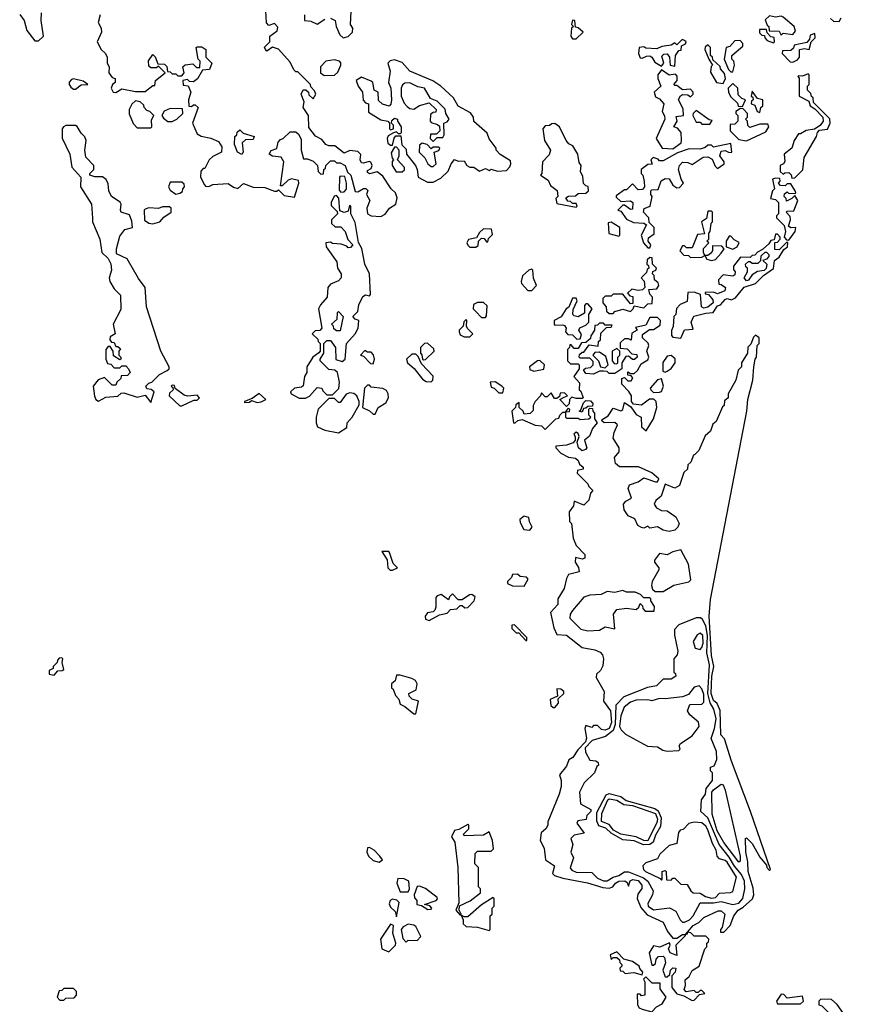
# Model space of a CAD drawing. Extents: x 2889633 to 3052318, y 540750 to 918690.
# Tile 389 of 656: x 2958207 to 2962590, y 786528 to 791620. Entities that reach past the tile are written whole.
import ezdxf

# ---------------------------------------------------------------- set-up
doc = ezdxf.new("R2010")
doc.units = 0

msp = doc.modelspace()

# ---------------------------------------------------------------- linework, layer by layer
at = {"layer": '0CON02XD'}
for points in [[(2958207, 791647), (2958230, 791615), (2958243.9, 791563.9), (2958285, 791510), (2958305, 791510), (2958330, 791535), (2958317.5, 791615), (2958320, 791655)], [(2958622.5, 791645), (2958612.5, 791605), (2958627.5, 791575), (2958630, 791555), (2958607.5, 791505), (2958627.5, 791465), (2958650, 791445), (2958660, 791425), (2958660, 791395), (2958670, 791375), (2958667.5, 791345), (2958685, 791320), (2958700, 791315), (2958700, 791295), (2958687.5, 791285), (2958680, 791265), (2958690, 791245), (2958705, 791242.5), (2958735, 791262.5), (2958805, 791247.5), (2958855, 791247.5), (2958895, 791280), (2958905, 791280), (2958910, 791305), (2958960, 791345), (2958925, 791380), (2958915, 791370), (2958885, 791370), (2958875, 791380), (2958873.6, 791406.4), (2958895, 791440), (2958907, 791427), (2958921.7, 791391.7), (2958955, 791390), (2958968.3, 791378.3), (2958971.7, 791351.7), (2958985, 791350), (2958995, 791340), (2959015, 791340), (2959025, 791330), (2959045, 791330), (2959057.5, 791345), (2959050, 791375), (2959063, 791387), (2959101.7, 791391.7), (2959121.7, 791371.7), (2959138.3, 791371.7), (2959140, 791405), (2959130, 791415), (2959120, 791475), (2959125, 791480), (2959149.3, 791479.3), (2959170, 791465), (2959170, 791425), (2959200, 791395), (2959188.3, 791361.7), (2959151.7, 791358.3), (2959126.4, 791313.6), (2959105, 791297.5), (2959085, 791300), (2959075, 791310), (2959050, 791305), (2959051.7, 791281.7), (2959078.3, 791278.3), (2959092.5, 791245), (2959080, 791205), (2959081.7, 791171.7), (2959095, 791170), (2959105, 791180), (2959115, 791180), (2959130, 791165), (2959100, 791085), (2959125, 791030), (2959145, 791017.5), (2959195, 791007.5), (2959235, 790990), (2959251.7, 790961.7), (2959250, 790935), (2959205, 790912.5), (2959187.5, 790895), (2959165, 790850), (2959155, 790850), (2959143, 790837), (2959142.5, 790805), (2959162.5, 790765)], [(2959162.5, 790765), (2959168.3, 790758.3), (2959185, 790757.5), (2959205, 790766.7), (2959285, 790772.5), (2959313.3, 790753.3), (2959335, 790747.5), (2959365, 790772.5), (2959413.9, 790753.9), (2959475, 790752.5), (2959525, 790733.3), (2959537, 790733), (2959545, 790740), (2959575, 790710), (2959627.5, 790702.5), (2959650, 790775), (2959648.3, 790788.3), (2959613, 790797), (2959595, 790790), (2959565, 790760), (2959555, 790760), (2959572.5, 790885), (2959558.3, 790908.3), (2959513.6, 790913.6), (2959497.5, 790925), (2959507, 790943), (2959536.4, 790953.6), (2959543.6, 790986.4), (2959555, 791000), (2959570, 791005), (2959605, 791040), (2959635, 791040), (2959648.3, 791028.3), (2959661.7, 791001.7), (2959662.5, 790945), (2959675, 790900), (2959695, 790900), (2959725, 790887.5), (2959747.5, 790865), (2959750, 790835), (2959765, 790820), (2959778.3, 790821.7), (2959780, 790845), (2959788.3, 790851.7), (2959790, 790865), (2959815, 790890), (2959835, 790890), (2959845, 790880), (2959865, 790880), (2959890, 790865), (2959901.7, 790831.7), (2959920, 790815), (2959941.7, 790731.7), (2959955, 790730), (2959985, 790747.5), (2959997, 790747), (2960007, 790737), (2960000, 790715), (2960017.5, 790685), (2960001.2, 790645), (2960005.9, 790615.9), (2960025, 790606.2), (2960075, 790602.5), (2960096.4, 790613.6), (2960120, 790645), (2960152.5, 790665), (2960159.3, 790699.3), (2960150, 790725), (2960127.5, 790745), (2960085, 790811.2), (2960055, 790832.5), (2960015, 790822.5), (2960005, 790830), (2960005, 790840), (2960025, 790850), (2960030, 790865), (2960023, 790883), (2960013.8, 790886.2), (2959985, 790877.5), (2959975, 790880), (2959967.5, 790895), (2959971.7, 790921.7), (2959955, 790937.5), (2959915, 790942.5), (2959885, 790930), (2959837, 790967), (2959805, 790967.5), (2959790, 790975), (2959769.3, 790999.3), (2959737, 791017), (2959701.7, 791061.7), (2959700, 791125), (2959672.5, 791165), (2959677.5, 791195), (2959662.5, 791235), (2959673.6, 791256.4), (2959687, 791257), (2959700, 791245), (2959701.7, 791231.7), (2959725, 791210), (2959737.5, 791235), (2959731.7, 791251.7), (2959711.7, 791271.7), (2959710, 791285), (2959645, 791350), (2959635, 791350), (2959625, 791360), (2959605, 791400), (2959545, 791467.5), (2959515, 791477.5), (2959485, 791457.5), (2959477.5, 791465), (2959473, 791477), (2959500, 791505), (2959500, 791535), (2959538.3, 791561.7), (2959541.7, 791581.7), (2959525, 791600), (2959495, 791590), (2959483, 791603), (2959480, 791665)], [(2959680, 791645), (2959680, 791615), (2959711.7, 791611.7), (2959745, 791596.7), (2959785, 791622.5)], [(2959815, 791627.5), (2959837.5, 791615), (2959843.9, 791583.9), (2959861.7, 791541.7), (2959880, 791525), (2959905, 791533.3), (2959927.5, 791555), (2959930, 791575), (2959917.5, 791595), (2959921.7, 791661.7)], [(2962145, 791540), (2962155, 791550), (2962205, 791542.5), (2962219.3, 791560.7), (2962212.5, 791585), (2962155, 791632.5), (2962145, 791637.5), (2962115, 791632.5), (2962085, 791640), (2962061.7, 791618.3), (2962071.7, 791591.7), (2962080, 791585), (2962081.7, 791561.7), (2962135, 791560), (2962145, 791540)], [(2961085, 791520), (2961120, 791555), (2961095, 791577.5), (2961081.7, 791581.7), (2961077.5, 791615), (2961065, 791617.5), (2961060, 791595), (2961070, 791585), (2961060, 791575), (2961057.5, 791535), (2961065, 791520), (2961085, 791520)], [(2962400, 791625), (2962415, 791612.5), (2962445, 791610)], [(2962445, 791610), (2962455, 791630)], [(2962105, 791500), (2962110, 791505), (2962108.3, 791528.3), (2962091.7, 791531.7), (2962071.7, 791551.7), (2962068.3, 791568.3), (2962031.7, 791568.3), (2962031.7, 791551.7), (2962045, 791540), (2962058.3, 791538.3), (2962060, 791525), (2962071.7, 791511.7), (2962105, 791500)], [(2962205, 791400), (2962228.3, 791411.7), (2962240, 791425), (2962240, 791465), (2962265, 791470), (2962290, 791465), (2962300, 791505), (2962320, 791525), (2962318.3, 791548.3), (2962295, 791540), (2962291.7, 791518.3), (2962277.5, 791502.5), (2962211.7, 791488.3), (2962208.3, 791471.7), (2962195, 791460), (2962151.7, 791458.3), (2962150, 791445), (2962191.7, 791401.7), (2962205, 791400)], [(2961595, 791380), (2961597.5, 791435), (2961615, 791460), (2961627.5, 791462.5), (2961630, 791485), (2961650, 791495), (2961652.5, 791505), (2961645, 791512.5), (2961633, 791517), (2961605, 791490), (2961595, 791500), (2961575, 791487.5), (2961528.3, 791481.7), (2961501.7, 791468.3), (2961445, 791472.5), (2961435, 791480), (2961410, 791475), (2961407.5, 791445), (2961415, 791422.5), (2961425, 791420), (2961448.3, 791431.7), (2961465, 791432.5), (2961476.4, 791426.4), (2961490.7, 791400.7), (2961525, 791380), (2961537.5, 791395), (2961528.3, 791431.7), (2961538.3, 791441.7), (2961555, 791442.5), (2961566.4, 791426.4), (2961570, 791385), (2961595, 791380)], [(2961845, 791290), (2961857.5, 791315), (2961851.7, 791341.7), (2961830, 791365), (2961828.3, 791378.3), (2961791.7, 791411.7), (2961790, 791425), (2961780, 791435), (2961780, 791475), (2961765, 791490), (2961751.7, 791478.3), (2961750, 791465), (2961770, 791415), (2961790, 791385), (2961783, 791377), (2961778.3, 791348.3), (2961810, 791295), (2961845, 791290)], [(2961895, 791350), (2961902.5, 791385), (2961900, 791405), (2961890, 791415), (2961890, 791435), (2961947, 791483), (2961947, 791497), (2961931.7, 791511.7), (2961905, 791510), (2961878.3, 791481.7), (2961860, 791475), (2961850, 791415), (2961871.7, 791361.7), (2961885, 791350), (2961895, 791350)], [(2959781.7, 791331.7), (2959835, 791332.5), (2959851.7, 791348.3), (2959867.5, 791385), (2959867, 791397), (2959860, 791405), (2959835, 791412.5), (2959790, 791405), (2959762.5, 791375), (2959762.5, 791345), (2959781.7, 791331.7)], [(2960345, 790780), (2960385, 790800), (2960423, 790837), (2960437.5, 790875), (2960455, 790896.7), (2960475, 790887.5), (2960505, 790890), (2960520, 790865), (2960535, 790857.5), (2960555, 790857.5), (2960585, 790836.7), (2960615, 790850), (2960635, 790840), (2960645, 790847.5), (2960677, 790837), (2960725, 790840), (2960741.7, 790858.3), (2960747.5, 790875), (2960745, 790890), (2960691.7, 790921.7), (2960670, 790945), (2960670, 790955), (2960633.9, 791003.9), (2960625, 791032.5), (2960555, 791092.5), (2960553.3, 791115), (2960537.7, 791137.7), (2960475, 791172.5), (2960450, 791215), (2960385, 791276.7), (2960343.6, 791303.6), (2960225, 791353.3), (2960185, 791397.5), (2960145, 791412.5), (2960123, 791407), (2960110, 791395), (2960123, 791353), (2960113.3, 791295), (2960126.1, 791266.1), (2960130, 791205), (2960127, 791183), (2960117, 791173), (2960083, 791183), (2960061.7, 791201.7), (2960060, 791245), (2960040, 791255), (2960032.5, 791295), (2960025, 791302.5), (2959975, 791322.5), (2959947.5, 791305), (2959957.5, 791275), (2959980, 791245), (2959983, 791203), (2959995, 791190), (2960010, 791185), (2960010.7, 791140.7), (2960075, 791102.5), (2960110, 791095), (2960120, 791085), (2960120, 791055), (2960125, 791050), (2960140, 791055), (2960140, 791075), (2960130, 791085), (2960131.7, 791098.3), (2960145, 791110), (2960160, 791105), (2960160, 791095), (2960180, 791065), (2960180, 791035), (2960175, 791030), (2960165, 791030), (2960155, 791040), (2960140, 791035), (2960111.7, 791018.3), (2960106.7, 791005), (2960110.7, 790980.7), (2960125, 790970), (2960135, 790970), (2960143, 791007), (2960151.7, 791018.3), (2960178.3, 791018.3), (2960182.5, 790972.5), (2960205, 790950), (2960207.5, 790925), (2960253.3, 790865), (2960262.5, 790845), (2960267.5, 790805), (2960315, 790780), (2960345, 790780)], [(2961585, 790952.5), (2961626.7, 790983.3), (2961630, 790995), (2961627, 791037), (2961608.3, 791058.3), (2961590, 791065), (2961607.5, 791095), (2961601.7, 791118.3), (2961640, 791125), (2961637, 791157), (2961613, 791207), (2961623.6, 791226.4), (2961635, 791232.5), (2961661.7, 791231.7), (2961675, 791220), (2961690, 791235), (2961690, 791245), (2961675, 791260), (2961635, 791257.5), (2961605, 791280), (2961595, 791280), (2961590, 791285), (2961607.5, 791305), (2961607, 791327), (2961598.3, 791338.3), (2961565, 791333.3), (2961525, 791360), (2961507.5, 791335), (2961507.5, 791315), (2961522.5, 791275), (2961487.5, 791245), (2961495, 791220), (2961515, 791210), (2961537.5, 791185), (2961530, 791145), (2961541.7, 791121.7), (2961542.5, 791105), (2961497.5, 791005), (2961530, 790955), (2961585, 790952.5)], [(2962200, 790800), (2962215, 790802.5), (2962256.2, 790843.8), (2962263.6, 790906.4), (2962327.5, 791015), (2962333, 791037), (2962342.5, 791047.5), (2962385, 791053.3), (2962398.8, 791085), (2962396.2, 791106.2), (2962311.7, 791191.7), (2962310, 791215), (2962301.7, 791221.7), (2962298.3, 791238.3), (2962280, 791255), (2962280, 791275), (2962290, 791285), (2962290, 791335), (2962285, 791340), (2962255, 791327.5), (2962235, 791330), (2962230, 791325), (2962237.5, 791317.5), (2962237.5, 791225), (2962288.3, 791198.3), (2962293.8, 791173.8), (2962318.3, 791158.3), (2962360, 791115), (2962362.5, 791095), (2962346.7, 791073.3), (2962317, 791053), (2962273, 791047), (2962245, 791030), (2962235, 791030), (2962212.5, 790995), (2962200, 790955), (2962160, 790925), (2962163, 790887), (2962156.4, 790873.6), (2962140, 790865), (2962140, 790835), (2962155, 790820), (2962163, 790827), (2962185, 790830), (2962197, 790817), (2962200, 790800)], [(2958495, 791260), (2958525, 791282.5), (2958560, 791285), (2958535, 791302.5), (2958485, 791313.3), (2958475, 791310), (2958463, 791297), (2958462.5, 791285), (2958470.7, 791270.7), (2958485, 791260), (2958495, 791260)], [(2960345, 790990), (2960365, 791010), (2960395, 791010), (2960402.5, 791025), (2960400, 791085), (2960418.3, 791091.7), (2960427.5, 791105), (2960410, 791135), (2960407, 791157), (2960365, 791197.5), (2960331.7, 791211.7), (2960300, 791265), (2960265, 791272.5), (2960225, 791292.5), (2960198.3, 791291.7), (2960187, 791283), (2960180, 791265), (2960178.8, 791225), (2960195, 791187.5), (2960210.5, 791170.5), (2960225, 791160), (2960245, 791156.7), (2960275, 791176.7), (2960325, 791190), (2960360, 791155), (2960358.3, 791141.7), (2960345, 791140), (2960331.2, 791128.8), (2960330, 791095), (2960335, 791087.5), (2960367.5, 791077.5), (2960378.3, 791068.3), (2960380, 791045), (2960361.7, 791028.3), (2960331.7, 791028.3), (2960330, 791005), (2960345, 790990)], [(2961945, 791170), (2961960, 791205), (2961941.7, 791211.7), (2961921.7, 791231.7), (2961920, 791265), (2961895, 791290), (2961870, 791265), (2961873, 791243), (2961885, 791220), (2961918.3, 791188.3), (2961921.7, 791171.7), (2961945, 791170)], [(2962035, 791140), (2962040, 791165), (2962050, 791175), (2962050, 791205), (2962021.7, 791211.7), (2961995, 791250), (2961990, 791225), (2961998.3, 791218.3), (2962000, 791205), (2961991.7, 791198.3), (2961990, 791185), (2962008.3, 791178.3), (2962020, 791145), (2962035, 791140)], [(2958885, 791060), (2958890, 791065), (2958888.3, 791101.7), (2958900, 791125), (2958880, 791145), (2958865, 791150), (2958850, 791165), (2958848.3, 791178.3), (2958830, 791195), (2958805, 791200), (2958787, 791183), (2958772.5, 791155), (2958773, 791133), (2958793, 791083), (2958815, 791060), (2958885, 791060)], [(2958995, 791092.5), (2959020, 791105), (2959050, 791135), (2959048.3, 791158.3), (2958985, 791160), (2958953.6, 791146.4), (2958942.5, 791125), (2958950.7, 791110.7), (2958973, 791093), (2958995, 791092.5)], [(2961775, 791080), (2961788.3, 791098.3), (2961771.7, 791101.7), (2961705, 791150), (2961690, 791135), (2961687.5, 791125), (2961705, 791090), (2961725, 791090), (2961735, 791080), (2961775, 791080)], [(2961965, 790992.5), (2962065, 791040), (2962080, 791065), (2962075, 791080), (2962035, 791080), (2961981.7, 791061.7), (2961973, 791073), (2961970, 791095), (2961960, 791105), (2961970, 791115), (2961970, 791135), (2961948.3, 791158.3), (2961935, 791160), (2961910, 791145), (2961910, 791135), (2961920, 791125), (2961920, 791095), (2961905, 791080), (2961881.7, 791078.3), (2961880, 791045), (2961925, 791000), (2961965, 790992.5)], [(2961085, 790650), (2961090, 790655), (2961085, 790670), (2961065, 790670), (2961055, 790680), (2961041.7, 790681.7), (2961031.7, 790698.3), (2961045, 790707.5), (2961081.7, 790708.3), (2961095, 790720), (2961135, 790722.5), (2961147.5, 790735), (2961147, 790757), (2961135, 790760), (2961123, 790773), (2961119.3, 790809.3), (2961107.5, 790835), (2961110, 790865), (2961100.7, 790880.7), (2961093.6, 790923.6), (2961066.7, 790966.7), (2961047, 790977), (2961032.5, 790995), (2960997.5, 791065), (2960975, 791082.5), (2960958.3, 791081.7), (2960947, 791073), (2960925, 791070), (2960912.5, 791055), (2960921.2, 790995), (2960952.5, 790945), (2960945, 790920), (2960910, 790885), (2960907.5, 790825), (2960900, 790815), (2960939.3, 790789.3), (2960951.7, 790761.7), (2960987, 790737), (2960990, 790705), (2960980, 790695), (2960985, 790670), (2961085, 790650)], [(2958885, 789640), (2958902.5, 789695), (2958887, 789707), (2958865, 789710), (2958860, 789725), (2958875, 789740), (2958890, 789745), (2958930, 789785), (2958970, 789805), (2958980, 789815), (2958980, 789825), (2958936.7, 789905), (2958862.5, 790135), (2958856.2, 790235), (2958821.7, 790281.7), (2958763, 790383), (2958708.3, 790408.3), (2958707.5, 790435), (2958725, 790500), (2958750, 790535), (2958790, 790545), (2958787, 790577), (2958775, 790610), (2958732.5, 790625), (2958727.5, 790635), (2958732.5, 790665), (2958726.4, 790676.4), (2958682.5, 790705), (2958668.8, 790735), (2958665, 790770), (2958655, 790792.5), (2958635, 790807.5), (2958595, 790807.5), (2958570, 790815), (2958570, 790825), (2958590, 790845), (2958590, 790865), (2958548.3, 790908.3), (2958543.3, 790945), (2958550, 790995), (2958543.6, 791013.6), (2958525, 791032.5), (2958505, 791067.5), (2958495, 791072.5), (2958445, 791072.5), (2958433.6, 791066.4), (2958427.5, 791055), (2958427, 791007), (2958466, 790925), (2958476.4, 790856.4), (2958522.5, 790805), (2958521.2, 790755), (2958577.5, 790665), (2958583, 790593), (2958583.3, 790575), (2958620.8, 790485), (2958631.2, 790415), (2958664.1, 790384.1), (2958678, 790358), (2958681.2, 790325), (2958670, 790285), (2958673.3, 790265), (2958695, 790227.5), (2958727.5, 790195), (2958729.3, 790120.7), (2958690, 790045), (2958700, 789995), (2958675, 789980), (2958672.5, 789965), (2958681.7, 789951.7), (2958695, 789950), (2958705, 789930), (2958715, 789930), (2958728.3, 789918.3), (2958720, 789905), (2958720, 789885), (2958730, 789875), (2958730, 789865), (2958725, 789860), (2958691.7, 789881.7), (2958690, 789905), (2958675, 789930), (2958665, 789930), (2958652.5, 789915), (2958652.5, 789865), (2958661.7, 789841.7), (2958678.3, 789838.3), (2958695, 789820), (2958725, 789820), (2958735, 789830), (2958755, 789830), (2958770, 789815), (2958777.5, 789795), (2958765, 789780), (2958731.7, 789778.3), (2958730, 789765), (2958710, 789745), (2958705, 789730), (2958685, 789730), (2958645, 789770), (2958613, 789757), (2958587.5, 789725), (2958593, 789673), (2958600, 789655), (2958615, 789647.5), (2958653, 789667), (2958715, 789672.5), (2958731.7, 789688.3), (2958745, 789690), (2958815, 789667.5), (2958855, 789677.5), (2958885, 789640)], [(2959355, 790922.5), (2959332.5, 790935), (2959317.5, 790975), (2959320, 791015), (2959330, 791025), (2959331.7, 791038.3), (2959345, 791050), (2959363, 791033), (2959420, 791015), (2959415, 791000), (2959375, 790997.5), (2959357.5, 790982.5), (2959362.5, 790935), (2959355, 790922.5)], [(2960345, 790860), (2960360, 790875), (2960350, 790935), (2960375, 790942.5), (2960380, 790955), (2960375, 790960), (2960345, 790960), (2960335, 790952.5), (2960313.6, 790973.6), (2960288.3, 790981.7), (2960275, 790970), (2960272.5, 790935), (2960302.5, 790905), (2960317.5, 790875), (2960335, 790860), (2960345, 790860)], [(2961465, 790440), (2961470, 790455), (2961457.5, 790475), (2961458.3, 790491.7), (2961487, 790513), (2961487.5, 790545), (2961461.7, 790571.7), (2961460, 790595), (2961432.5, 790625), (2961437, 790643), (2961467.5, 790655), (2961477.5, 790705), (2961470, 790715), (2961470, 790735), (2961475, 790740), (2961508.3, 790741.7), (2961524.2, 790785.8), (2961545, 790798.8), (2961565, 790796.7), (2961584.1, 790764.1), (2961605, 790750), (2961618.3, 790751.7), (2961640, 790775), (2961627.5, 790795), (2961613.8, 790845), (2961618.8, 790865), (2961635, 790882.5), (2961661.7, 790881.7), (2961685, 790870), (2961741.2, 790908.8), (2961765, 790910), (2961788, 790898), (2961803, 790863), (2961815, 790850), (2961850, 790875), (2961850, 790885), (2961827.5, 790915), (2961835, 790940), (2961855, 790943.3), (2961875, 790933.3), (2961890, 790935), (2961885, 790980), (2961795, 790960), (2961785, 790970), (2961765, 790970), (2961751.7, 790958.3), (2961725, 790950), (2961668.3, 790951.7), (2961608.3, 790931.7), (2961535, 790890), (2961515, 790890), (2961508.3, 790898.3), (2961482.5, 790907.5), (2961470, 790895), (2961478.3, 790871.7), (2961455, 790870), (2961420, 790845), (2961420, 790825), (2961430, 790815), (2961437, 790783), (2961437.5, 790755), (2961428.3, 790741.7), (2961405, 790740), (2961375, 790770), (2961345, 790740), (2961335, 790740), (2961291.7, 790708.3), (2961291.7, 790701.7), (2961315, 790680), (2961365, 790682.5), (2961377.5, 790675), (2961375, 790640), (2961365, 790637.5), (2961335, 790660), (2961325, 790660), (2961300, 790635), (2961315, 790630), (2961345, 790587.5), (2961380.7, 790570.7), (2961435, 790567.5), (2961448.3, 790558.3), (2961420, 790505), (2961432.5, 790465), (2961455, 790440), (2961465, 790440)], [(2960185, 790832.5), (2960197, 790843), (2960197.5, 790855), (2960160, 790895), (2960170, 790915), (2960170, 790945), (2960155, 790960), (2960145, 790960), (2960128.3, 790931.7), (2960133, 790903), (2960140, 790895), (2960133, 790887), (2960132.5, 790865), (2960153, 790833), (2960185, 790832.5)], [(2959015, 790717.5), (2959035, 790722.5), (2959048.3, 790731.7), (2959050, 790745), (2959060, 790755), (2959058.3, 790768.3), (2959045, 790780), (2958985, 790780), (2958976.7, 790755), (2958985, 790737.5), (2959015, 790717.5)], [(2959868.3, 790728.3), (2959885, 790730), (2959897, 790743), (2959897.5, 790775), (2959888.3, 790808.3), (2959865, 790810), (2959860, 790805), (2959858.3, 790738.3), (2959868.3, 790728.3)], [(2962185, 790480), (2962216.7, 790525), (2962220, 790545), (2962195, 790542.5), (2962182.5, 790552.5), (2962193.3, 790585), (2962191.7, 790601.7), (2962170, 790625), (2962175, 790630), (2962209.3, 790630.7), (2962230, 790685), (2962215, 790710), (2962200, 790695), (2962171.7, 790681.7), (2962170, 790695), (2962160, 790705), (2962161.7, 790718.3), (2962175, 790730), (2962182.5, 790722.5), (2962215, 790720), (2962220, 790725), (2962217.5, 790735), (2962195, 790770), (2962175, 790770), (2962165, 790760), (2962141.7, 790761.7), (2962130, 790775), (2962140, 790785), (2962138.3, 790798.3), (2962115, 790800), (2962100, 790795), (2962110, 790745), (2962100, 790735), (2962090, 790695), (2962115, 790690), (2962130, 790675), (2962130, 790615), (2962120, 790605), (2962120, 790595), (2962160, 790555), (2962167.5, 790525), (2962160, 790495), (2962171.7, 790481.7), (2962185, 790480)], [(2959653, 789663), (2959685, 789663.3), (2959705, 789672.5), (2959745, 789717.5), (2959770, 789715), (2959775, 789700), (2959795, 789680), (2959825, 789680), (2959857, 789713), (2959860, 789745), (2959850, 789795), (2959837, 789807), (2959805, 789810), (2959760, 789855), (2959760, 789865), (2959780, 789895), (2959780, 789945), (2959795, 789960), (2959815, 789960), (2959840, 789925), (2959841.7, 789861.7), (2959875, 789852.5), (2959890, 789865), (2959897.5, 789945), (2959942.5, 789995), (2959957.5, 790025), (2959960, 790065), (2959941.7, 790071.7), (2959930, 790085), (2959955, 790110), (2959960, 790145), (2959981.2, 790188.8), (2959995, 790197.5), (2960015, 790192.5), (2960021.7, 790198.3), (2960016.7, 790305), (2959992.5, 790355), (2959977, 790437), (2959958.3, 790468.3), (2959941.7, 790571.7), (2959920, 790615), (2959920, 790655), (2959911.7, 790658.3), (2959905, 790630), (2959885, 790622.5), (2959861.7, 790631.7), (2959857, 790697), (2959845, 790710), (2959833.6, 790706.4), (2959817.5, 790675), (2959818.3, 790658.3), (2959848.3, 790628.3), (2959850, 790615), (2959820, 790585), (2959820, 790565), (2959838.3, 790548.3), (2959868.3, 790548.3), (2959890, 790525), (2959903, 790483), (2959930, 790455), (2959918.3, 790441.7), (2959905, 790440), (2959898.3, 790448.3), (2959869.3, 790459.3), (2959825, 790462.5), (2959815, 790470), (2959790, 790465), (2959792.5, 790445), (2959847, 790367), (2959850, 790335), (2959870, 790305), (2959870, 790285), (2959855, 790270), (2959815, 790252.5), (2959800, 790235), (2959797.5, 790185), (2959762.5, 790145), (2959752.5, 790125), (2959770, 790025), (2959758.3, 790011.7), (2959735, 790010), (2959720, 789995), (2959748.3, 789968.3), (2959750, 789955), (2959760, 789945), (2959760, 789905), (2959753, 789897), (2959722.5, 789875), (2959692.5, 789825), (2959692.5, 789795), (2959680, 789775), (2959673.6, 789726.4), (2959665, 789720), (2959627.5, 789715), (2959607.5, 789695), (2959610, 789685), (2959653, 789663)], [(2958895, 790563.8), (2958932.5, 790575), (2958952.3, 790597.7), (2958990, 790625), (2958990, 790645), (2958981.7, 790651.7), (2958945, 790652.5), (2958925, 790642.5), (2958875, 790647.5), (2958855, 790640), (2958850, 790635), (2958853, 790583), (2958875, 790567.5), (2958895, 790563.8)], [(2961675, 790390), (2961735, 790392.5), (2961750, 790400), (2961742.5, 790415), (2961743, 790437), (2961770, 790465), (2961760, 790475), (2961770, 790485), (2961770, 790515), (2961777.5, 790525), (2961783, 790567), (2961790, 790575), (2961790, 790625), (2961785, 790630), (2961765, 790630), (2961758.3, 790591.7), (2961732.5, 790575), (2961748.3, 790511.7), (2961711.7, 790508.3), (2961685, 790440), (2961655, 790440), (2961645, 790450), (2961635, 790450), (2961620, 790425), (2961641.7, 790401.7), (2961665, 790400), (2961675, 790390)], [(2961305, 790500), (2961310, 790505), (2961310, 790545), (2961265, 790572.5), (2961250, 790570), (2961253.8, 790513.8), (2961305, 790500)], [(2960565, 790442.5), (2960578.3, 790451.7), (2960580, 790475), (2960595, 790490), (2960608.3, 790488.3), (2960621.7, 790471.7), (2960628.3, 790471.7), (2960631.7, 790488.3), (2960651.7, 790508.3), (2960646.4, 790536.4), (2960605, 790537.5), (2960585, 790520), (2960568.3, 790491.7), (2960527, 790483), (2960520, 790465), (2960523.6, 790453.6), (2960535, 790442.5), (2960565, 790442.5)], [(2961625, 789972.5), (2961643.9, 790016.1), (2961690, 790020), (2961680, 790055), (2961693.6, 790086.4), (2961755, 790102.5), (2961792.5, 790105), (2961815, 790140), (2961830, 790145), (2961855, 790172.5), (2961865, 790177.5), (2961888.3, 790171.7), (2961908.8, 790181.2), (2961953.3, 790236.7), (2962012.5, 790255), (2962053.3, 790296.7), (2962105, 790333.3), (2962110, 790375), (2962135, 790392.5), (2962158.3, 790431.7), (2962176.7, 790445), (2962178.3, 790468.3), (2962171.7, 790468.3), (2962135, 790430), (2962111.7, 790431.7), (2962111.7, 790468.3), (2962125, 790470), (2962140, 790485), (2962140, 790495), (2962125, 790510), (2962115, 790510), (2962108.3, 790481.7), (2962091.7, 790478.3), (2962080, 790460), (2962048.3, 790431.7), (2962021.7, 790418.3), (2962008.3, 790401.7), (2961995, 790400), (2961985, 790390), (2961935, 790392.5), (2961897.5, 790345), (2961898.3, 790328.3), (2961907.5, 790315), (2961905, 790300), (2961895, 790293.3), (2961845, 790300), (2961820, 790275), (2961821.7, 790251.7), (2961835, 790250), (2961857.5, 790235), (2961853, 790217), (2961815, 790202.5), (2961795, 790210), (2961751.7, 790208.3), (2961751.7, 790201.7), (2961768.3, 790198.3), (2961791.7, 790171.7), (2961792.5, 790155), (2961765, 790132.5), (2961745, 790127.5), (2961732.5, 790135), (2961728.3, 790198.3), (2961695, 790210), (2961661.7, 790208.3), (2961658.3, 790161.7), (2961623, 790147), (2961603, 790127), (2961600, 790095), (2961590, 790085), (2961586.4, 790033.6), (2961577, 790013), (2961577, 789987), (2961585, 789977.5), (2961625, 789972.5)], [(2961895, 790433.8), (2961917.5, 790445), (2961927.5, 790467.5), (2961901.7, 790481.7), (2961885, 790500), (2961875, 790500), (2961860, 790475), (2961860, 790445), (2961895, 790433.8)], [(2961785, 790373.8), (2961805, 790380), (2961835, 790412.5), (2961850, 790435), (2961838.3, 790448.3), (2961790, 790450), (2961790, 790425), (2961779.3, 790410.7), (2961765, 790400), (2961750, 790400), (2961760.7, 790380.7), (2961785, 790373.8)], [(2961965, 790270), (2961952.5, 790285), (2961970, 790315), (2961970, 790335), (2961961.7, 790341.7), (2961960, 790355), (2961975, 790370), (2961985, 790370), (2961995, 790360), (2962025, 790360), (2962040, 790375), (2962041.7, 790398.3), (2962061.7, 790418.3), (2962068.3, 790418.3), (2962080, 790405), (2962080, 790395), (2962068.3, 790381.7), (2962050, 790375), (2962070, 790355), (2962067, 790333), (2962057, 790323), (2962021.7, 790318.3), (2961995, 790300), (2961975, 790272.5), (2961965, 790270)], [(2961275, 790100), (2961285, 790110), (2961325, 790122.5), (2961365, 790110), (2961380, 790125), (2961385, 790140), (2961435, 790130), (2961455, 790150), (2961478.3, 790151.7), (2961480, 790185), (2961465, 790200), (2961460, 790225), (2961501.7, 790228.3), (2961512.5, 790245), (2961508.3, 790258.3), (2961490, 790275), (2961487, 790297), (2961480, 790305), (2961481.7, 790318.3), (2961496.4, 790323.6), (2961500, 790335), (2961480, 790355), (2961478.3, 790388.3), (2961465, 790390), (2961451.7, 790378.3), (2961450, 790355), (2961458.3, 790348.3), (2961460, 790335), (2961451.7, 790328.3), (2961448.3, 790311.7), (2961420, 790285), (2961437, 790267), (2961440, 790235), (2961427, 790223), (2961405, 790220), (2961373, 790227), (2961350, 790205), (2961361.7, 790191.7), (2961378.3, 790188.3), (2961378.3, 790151.7), (2961365, 790150), (2961325, 790200), (2961275, 790200), (2961265, 790190), (2961235, 790190), (2961221.7, 790178.3), (2961222.5, 790155), (2961240, 790135), (2961241.7, 790111.7), (2961255, 790100), (2961275, 790100)], [(2960855, 790220), (2960880, 790245), (2960863.6, 790283.6), (2960860, 790325), (2960855, 790330), (2960840, 790325), (2960807.5, 790295), (2960800, 790265), (2960802.5, 790255), (2960835, 790220), (2960855, 790220)], [(2961088.3, 789968.3), (2961105, 789970), (2961111.7, 789991.7), (2961097.5, 790015), (2961103.6, 790026.4), (2961135, 790040), (2961150, 790055), (2961150, 790095), (2961167.5, 790125), (2961145, 790150), (2961135, 790150), (2961128.3, 790141.7), (2961128.3, 790101.7), (2961095, 790082.5), (2961075, 790087.5), (2961067.5, 790095), (2961068.3, 790121.7), (2961090, 790165), (2961085, 790180), (2961065, 790180), (2961046.7, 790133.3), (2961032.5, 790125), (2961006.4, 790083.6), (2960970, 790065), (2960970, 790045), (2960975, 790040), (2961015, 790042.5), (2961025, 790037.5), (2961032.5, 790025), (2961030, 790005), (2961041.7, 789991.7), (2961065, 789990), (2961088.3, 789968.3)], [(2960615, 790080), (2960621.7, 790088.3), (2960625, 790140), (2960605, 790157.5), (2960575, 790157.5), (2960553.6, 790146.4), (2960552.5, 790125), (2960565, 790110), (2960595, 790080), (2960615, 790080)], [(2959865, 790010), (2959845, 790010), (2959831.7, 790021.7), (2959830, 790035), (2959820, 790045), (2959848.3, 790071.7), (2959850, 790105), (2959855, 790110), (2959880, 790085), (2959865, 790010)], [(2960535, 789980), (2960550, 789995), (2960523, 790023), (2960517.5, 790035), (2960520, 790065), (2960515, 790070), (2960503, 790057), (2960500, 790035), (2960480, 790015), (2960480, 790005), (2960485, 789990), (2960505, 789980), (2960535, 789980)], [(2961605, 786870), (2961635, 786890), (2961650, 786890), (2961659.4, 786900.6), (2961690, 786935), (2961719.3, 786950.7), (2961745, 786976.7), (2961818.3, 787011.7), (2961835, 787012.5), (2961852.5, 786995), (2961840, 786925), (2961830, 786915), (2961831.7, 786901.7), (2961848.3, 786901.7), (2961880, 786935), (2961900, 786985), (2961922.5, 787015), (2961948.8, 787031.2), (2961995.8, 787074.2), (2962003.3, 787095), (2961999.5, 787129.5), (2961973.3, 787215), (2961972.5, 787265), (2961962.5, 787315), (2961960, 787385), (2961965, 787390), (2961995, 787360), (2962035, 787290), (2962068.3, 787248.3), (2962070, 787235), (2962085, 787220), (2962090, 787225), (2961986.7, 787525), (2961887.5, 787785), (2961851.7, 787901.7), (2961832.5, 787922.5), (2961828.3, 788048.3), (2961814.1, 788084.1), (2961795, 788100), (2961782.5, 788135), (2961786.9, 788225), (2961796, 788275), (2961785, 788332.5), (2961772.5, 788535), (2961779.3, 788620.7), (2961967.5, 789595), (2961972.5, 789655), (2961997.5, 789755), (2962002.5, 789825), (2962010, 789865), (2962017.5, 789875), (2962020, 789935), (2962030, 789945), (2962030, 789975), (2962011.7, 789988.3), (2962001.7, 789978.3), (2961988.3, 789941.7), (2961973, 789927), (2961970, 789895), (2961940, 789845), (2961940, 789825), (2961923, 789807), (2961910, 789755), (2961870, 789685), (2961870, 789665), (2961851.7, 789648.3), (2961850, 789625), (2961841.7, 789618.3), (2961808.3, 789541.7), (2961791.7, 789528.3), (2961778.3, 789491.7), (2961751.7, 789468.3), (2961718.3, 789391.7), (2961698.3, 789371.7), (2961691.7, 789368.3), (2961678.3, 789331.7), (2961661.7, 789318.3), (2961660, 789295), (2961641.7, 789278.3), (2961618.3, 789211.7), (2961595, 789197.5), (2961545, 789217.5), (2961523.6, 789156.4), (2961497, 789133), (2961487.5, 789115), (2961500, 789095), (2961525, 789082.5), (2961555, 789080), (2961599.3, 789049.3), (2961617.5, 789015), (2961610, 788995), (2961595, 788980), (2961565, 788972.5), (2961535, 788980), (2961505, 788997.5), (2961465, 788990), (2961455, 789000), (2961435, 788990), (2961423, 788993), (2961403.6, 789003.6), (2961388.3, 789038.3), (2961353.9, 789053.9), (2961333.3, 789085), (2961330, 789115), (2961340.7, 789129.3), (2961370, 789145), (2961353.3, 789195), (2961360, 789215), (2961405, 789230), (2961435, 789250), (2961495, 789230), (2961505, 789230), (2961512.5, 789245), (2961475, 789276.7), (2961407, 789307), (2961308.3, 789308.3), (2961287.5, 789325), (2961282.5, 789355), (2961307.5, 789385), (2961307.5, 789405), (2961276.7, 789455), (2961281.2, 789485), (2961297.5, 789525), (2961285, 789536.7), (2961230, 789535), (2961217.5, 789545), (2961218.3, 789551.7), (2961249.3, 789570.7), (2961275, 789610), (2961315, 789597.5), (2961326.4, 789603.6), (2961335, 789640), (2961367.5, 789617.5), (2961395, 789577.5), (2961420, 789565), (2961422.5, 789515), (2961447, 789493), (2961483.6, 789556.4), (2961501.2, 789615), (2961497.5, 789645), (2961486.7, 789656.7), (2961463, 789657), (2961423, 789627), (2961381.7, 789631.7), (2961370, 789645), (2961370, 789675), (2961357, 789697), (2961320, 789735), (2961320, 789765), (2961335, 789770), (2961351.7, 789751.7), (2961368.3, 789751.7), (2961377, 789767), (2961368.3, 789778.3), (2961351.7, 789781.7), (2961351.7, 789798.3), (2961365, 789790), (2961385, 789790), (2961402.5, 789805), (2961420.7, 789839.3), (2961455, 789860), (2961460, 789875), (2961450, 789905), (2961460, 789935), (2961456.4, 789946.4), (2961427.5, 789975), (2961428.3, 789991.7), (2961463, 790017), (2961485, 790017.5), (2961519.3, 790040.7), (2961520, 790065), (2961505, 790080), (2961465, 790080), (2961445, 790040), (2961391.7, 790028.3), (2961400, 790015), (2961371.7, 789998.3), (2961368.3, 789961.7), (2961355, 789970), (2961335, 789970), (2961311.7, 789948.3), (2961311.7, 789921.7), (2961348.3, 789918.3), (2961371.7, 789891.7), (2961398.3, 789888.3), (2961400, 789875), (2961387, 789863), (2961375, 789862.5), (2961355, 789880), (2961341.7, 789878.3), (2961320, 789845), (2961320, 789815), (2961285, 789790), (2961255, 789790), (2961245, 789800), (2961225, 789802.5), (2961205, 789802.5), (2961175, 789787.5), (2961135, 789790), (2961121.7, 789808.3), (2961133, 789817), (2961159.3, 789820.7), (2961172.5, 789835), (2961171.7, 789851.7), (2961155, 789870), (2961105, 789870), (2961100, 789875), (2961101.7, 789888.3), (2961115, 789900), (2961125, 789900), (2961151.7, 789938.3), (2961198.3, 789931.7), (2961200, 789955), (2961210, 789965), (2961211.7, 789998.3), (2961241.7, 790028.3), (2961265, 790030), (2961270, 790040), (2961235, 790040), (2961225, 790050), (2961205, 790050), (2961195, 790040), (2961181.7, 790038.3), (2961180, 790015), (2961160, 789985), (2961158.3, 789971.7), (2961135, 789950), (2961111.7, 789948.3), (2961095, 789920), (2961075, 789920), (2961058.3, 789938.3), (2961051.7, 789938.3), (2961050, 789925), (2961040, 789915), (2961040, 789855), (2961055, 789840), (2961095, 789840), (2961100, 789835), (2961100, 789815), (2961072.5, 789775), (2961101.7, 789741.7), (2961100, 789705), (2961108.3, 789698.3), (2961120, 789665), (2961115, 789660), (2961085, 789660), (2961061.7, 789668.3), (2961050, 789655), (2961047.5, 789632.5), (2961035, 789620), (2961000, 789655), (2961021.7, 789668.3), (2961040, 789675), (2961025, 789690), (2961001.7, 789688.3), (2960998.3, 789671.7), (2960985, 789660), (2960971.7, 789661.7), (2960955, 789690), (2960935, 789670), (2960925, 789670), (2960905, 789690), (2960900, 789675), (2960872.5, 789645), (2960862.5, 789625), (2960861.7, 789598.3), (2960847, 789583), (2960815, 789580), (2960810, 789595), (2960790, 789615), (2960790, 789640), (2960771.7, 789628.3), (2960770, 789615), (2960752.5, 789595), (2960760, 789535), (2960767, 789533), (2960783, 789547), (2960805, 789552.5), (2960873, 789523), (2960905, 789520), (2960925, 789500), (2960980, 789555), (2960995, 789560), (2961000, 789575), (2961015, 789590), (2961030, 789590), (2961045, 789610), (2961050, 789605), (2961048.3, 789591.7), (2961030, 789590), (2961030, 789565), (2961035, 789560), (2961095, 789560), (2961105, 789552.5), (2961150, 789555), (2961160, 789565), (2961150, 789575), (2961150, 789605), (2961155, 789610), (2961168.3, 789608.3), (2961170, 789595), (2961180, 789585), (2961180, 789555), (2961192.5, 789535), (2961168.8, 789505), (2961153.3, 789466.7), (2961127.5, 789445), (2961140, 789405), (2961133, 789397), (2961115, 789390), (2961096.7, 789405), (2961090, 789435), (2961100, 789465), (2961095, 789480), (2961085, 789487.5), (2961073, 789477), (2961080, 789465), (2961080, 789445), (2961068.8, 789431.2), (2961035, 789420), (2960980, 789415), (2960980, 789405), (2961005, 789377.5), (2961045, 789357.5), (2961081.7, 789351.7), (2961095, 789340), (2961101.7, 789321.7), (2961120, 789305), (2961120, 789295), (2961091.7, 789288.3), (2961090, 789275), (2961145, 789220), (2961150, 789205), (2961170, 789185), (2961158.3, 789171.7), (2961150, 789135), (2961125, 789110), (2961075, 789130), (2961070, 789105), (2961047.5, 789075), (2961050, 789025), (2961060, 789015), (2961068.3, 788938.3), (2961085, 788900), (2961130, 788855), (2961130, 788835), (2961115, 788830), (2961081.7, 788838.3), (2961080, 788815), (2961097, 788787), (2961100, 788765), (2961045, 788750), (2961035, 788730), (2961021.7, 788678.3), (2960990, 788625), (2960990, 788595), (2960952.5, 788555), (2960968.8, 788475), (2960985, 788440), (2961035, 788436.7), (2961115, 788372.5), (2961181.7, 788361.7), (2961209.2, 788349.2), (2961221.2, 788335), (2961226.7, 788315), (2961221.7, 788278.3), (2961210, 788255), (2961190, 788235), (2961188.3, 788218.3), (2961230, 788145), (2961226.7, 788095), (2961262, 788045), (2961266.7, 787985), (2961255.8, 787955), (2961235, 787946.7), (2961215, 787950), (2961195, 787970), (2961175, 787970), (2961165, 787960), (2961135, 787970), (2961130, 787955), (2961137.8, 787905), (2961132.2, 787885), (2961093.3, 787845), (2961067.5, 787805), (2961047, 787793), (2961035, 787760), (2960997.5, 787715), (2961006.7, 787685), (2961006.7, 787655), (2960995.8, 787615), (2960938.3, 787471.7), (2960937.5, 787455), (2960927.5, 787435), (2960903.8, 787415), (2960898.8, 787375), (2960918.8, 787335), (2960926.7, 787275), (2960972.5, 787245), (2960962.5, 787205), (2960972.5, 787195), (2961015, 787181.2), (2961143, 787157), (2961222.5, 787132.5), (2961255, 787128.8), (2961273.6, 787136.4), (2961287.5, 787155), (2961305, 787165.8), (2961337, 787167), (2961348.3, 787158.3), (2961355, 787140), (2961363, 787167), (2961376.7, 787173.3), (2961405, 787169.2), (2961423.8, 787145), (2961423.3, 787126.7), (2961403, 787097), (2961400, 787075), (2961419.2, 787029.2), (2961450.8, 786990.8), (2961535, 786952.5), (2961557.5, 786905), (2961585, 786870), (2961605, 786870)], [(2960035, 789840), (2960042.5, 789865), (2960037, 789887), (2960025, 789900), (2960005, 789900), (2959991.7, 789908.3), (2959970, 789885), (2959985, 789880), (2960021.7, 789841.7), (2960035, 789840)], [(2960295, 789860), (2960305, 789862.5), (2960350, 789905), (2960348.3, 789918.3), (2960315, 789947.5), (2960300, 789945), (2960280, 789925), (2960280, 789895), (2960287, 789887), (2960290, 789865), (2960295, 789860)], [(2961295, 789840), (2961300, 789845), (2961300, 789875), (2961310, 789885), (2961310, 789905), (2961295, 789920), (2961270, 789905), (2961270, 789855), (2961281.7, 789841.7), (2961295, 789840)], [(2960335, 789746.7), (2960344, 789756), (2960345.8, 789775.8), (2960285, 789840), (2960268.3, 789878.3), (2960255, 789890), (2960235, 789890), (2960207.5, 789865), (2960212.5, 789845), (2960246, 789816), (2960290, 789760), (2960309.5, 789749.5), (2960335, 789746.7)], [(2960865, 789802.5), (2960917, 789813), (2960920, 789835), (2960897, 789857), (2960883.9, 789856.1), (2960842.5, 789825), (2960845, 789810), (2960865, 789802.5)], [(2961235, 789820), (2961250, 789835), (2961238.3, 789878.3), (2961205, 789900), (2961181.7, 789898.3), (2961170, 789885), (2961200, 789855), (2961210, 789825), (2961235, 789820)], [(2961545, 789797.5), (2961555, 789802.5), (2961575, 789816.7), (2961596, 789845), (2961595.9, 789865.9), (2961575, 789882.5), (2961555, 789880), (2961533, 789847), (2961533, 789803), (2961545, 789797.5)], [(2961485, 789692.5), (2961515, 789693.3), (2961525, 789697.5), (2961535.9, 789724.1), (2961525, 789762.5), (2961505, 789756.7), (2961467.5, 789715), (2961470, 789705), (2961485, 789692.5)], [(2959045, 789622.5), (2959108.3, 789651.7), (2959125, 789652.5), (2959137.5, 789665), (2959125, 789677.5), (2959075, 789672.5), (2959058.3, 789678.3), (2959011.7, 789711.7), (2959008.3, 789728.3), (2958995, 789730), (2958990, 789725), (2958998.3, 789718.3), (2959000, 789705), (2958981.7, 789688.3), (2958980, 789675), (2959035, 789623.3), (2959045, 789622.5)], [(2960045, 789580), (2960060, 789615), (2960100.7, 789639.3), (2960113.3, 789665), (2960112.5, 789685), (2960103, 789703), (2960085, 789712.5), (2960025, 789720), (2960015, 789730), (2960005, 789730), (2959990, 789715), (2959980, 789615), (2960015, 789597.5), (2960035, 789580), (2960045, 789580)], [(2960705, 789690), (2960710, 789715), (2960700, 789725), (2960665, 789747.5), (2960640, 789745), (2960645, 789720), (2960660, 789715), (2960685, 789690), (2960705, 789690)], [(2959435, 789640), (2959455, 789643.3), (2959480, 789655), (2959445, 789687.5), (2959408.3, 789661.7), (2959370, 789645), (2959370, 789640), (2959395, 789642.5), (2959405, 789650), (2959435, 789640)], [(2959855, 789483.3), (2959898.3, 789511.7), (2959900, 789535), (2959926.1, 789563.9), (2959961.7, 789628.3), (2959962.5, 789645), (2959950, 789675), (2959935, 789687.5), (2959915, 789690), (2959895, 789682.5), (2959865, 789640), (2959855, 789640), (2959835, 789660), (2959805, 789660), (2959750, 789605), (2959740, 789565), (2959740, 789535), (2959747.5, 789515), (2959785, 789496.7), (2959855, 789483.3)], [(2961115, 789590), (2961100, 789595), (2961108.3, 789601.7), (2961121.7, 789638.3), (2961135, 789650), (2961158.3, 789648.3), (2961170, 789635), (2961168.3, 789621.7), (2961145, 789620), (2961135, 789610), (2961121.7, 789608.3), (2961115, 789590)], [(2960845, 788980), (2960857.5, 788995), (2960843, 789023), (2960840, 789045), (2960815, 789052.5), (2960793.3, 789035), (2960795, 789020), (2960813.6, 788983.6), (2960845, 788980)], [(2960135, 788772.5), (2960160, 788785), (2960137.5, 788807.5), (2960120, 788865), (2960115, 788870), (2960080, 788870), (2960107, 788827), (2960110, 788785), (2960123.3, 788773.3), (2960135, 788772.5)], [(2961493, 788663), (2961535, 788663.3), (2961590, 788695), (2961667.5, 788712.5), (2961677, 788723), (2961666.2, 788805), (2961625, 788877.5), (2961585, 788867.5), (2961555, 788852.5), (2961515, 788860), (2961490, 788825), (2961490, 788815), (2961512.5, 788785), (2961512.5, 788775), (2961477.5, 788715), (2961473.6, 788693.6), (2961480, 788675), (2961493, 788663)], [(2960815, 788690), (2960837, 788727), (2960827, 788737), (2960795, 788740), (2960781.7, 788751.7), (2960755, 788750), (2960750, 788735), (2960730, 788715), (2960730, 788705), (2960755, 788692.5), (2960815, 788690)], [(2960325, 788512.5), (2960378.3, 788541.7), (2960418.3, 788551.7), (2960435, 788570), (2960467, 788573), (2960485, 788590), (2960495, 788590), (2960508.3, 788578.3), (2960525, 788580), (2960557.5, 788615), (2960562.5, 788635), (2960545, 788647.5), (2960533.6, 788646.4), (2960495, 788620), (2960475, 788620), (2960445, 788650), (2960430, 788635), (2960425, 788620), (2960387, 788647), (2960365, 788640), (2960358.3, 788631.7), (2960358.8, 788581.2), (2960353.6, 788566.4), (2960345, 788557.5), (2960315, 788552.5), (2960303.3, 788535), (2960305, 788520), (2960325, 788512.5)], [(2961145, 788460), (2961205, 788462.5), (2961235, 788480), (2961285, 788470), (2961277.5, 788545), (2961295, 788570), (2961345, 788577.5), (2961395, 788570), (2961408.3, 788581.7), (2961415, 788600), (2961428.3, 788588.3), (2961430, 788575), (2961441.7, 788561.7), (2961488.3, 788561.7), (2961490, 788585), (2961470, 788615), (2961470, 788625), (2961465, 788630), (2961435, 788630), (2961417, 788647), (2961389.3, 788659.3), (2961345, 788660), (2961325, 788667.5), (2961285, 788657.5), (2961245, 788662.5), (2961213, 788647), (2961155, 788643.3), (2961125, 788633.3), (2961066.2, 788565), (2961053.3, 788545), (2961052.5, 788525), (2961108.3, 788468.3), (2961145, 788460)], [(2960830, 788410), (2960830, 788425), (2960765, 788490), (2960751.7, 788488.3), (2960751.7, 788471.7), (2960775, 788450), (2960788.3, 788448.3), (2960825, 788410), (2960830, 788410)], [(2961645, 786953.8), (2961670, 786965), (2961690, 786985), (2961725, 787053.3), (2961795, 787053.1), (2961835, 787060), (2961894.2, 787044.2), (2961925, 787051.4), (2961946.2, 787075), (2961956.1, 787126.1), (2961954.2, 787165), (2961940.2, 787200.2), (2961902.4, 787242.4), (2961875, 787290), (2961824.2, 787355), (2961765, 787493.3), (2961730, 787525), (2961733.3, 787585), (2961752.5, 787615), (2961757.5, 787645), (2961790, 787685), (2961790, 787725), (2961780, 787735), (2961780, 787755), (2961798.3, 787761.7), (2961812.5, 787795), (2961810, 787835), (2961782.7, 787902.7), (2961800, 787955), (2961807.8, 788005), (2961796.9, 788055), (2961777.7, 788087.7), (2961766.1, 788135), (2961774.2, 788284.2), (2961760, 788345), (2961763.6, 788435), (2961754.5, 788484.5), (2961738, 788518), (2961727, 788527), (2961705, 788527.5), (2961615, 788490), (2961593, 788467), (2961593, 788437), (2961610, 788355), (2961607.5, 788335), (2961590, 788315), (2961590, 788245), (2961598.3, 788238.3), (2961600, 788225), (2961575, 788210), (2961535, 788210), (2961500, 788175), (2961452.7, 788167.3), (2961331.2, 788118.8), (2961290, 788075), (2961286.4, 787975), (2961275.4, 787944.6), (2961236.9, 787913.1), (2961167.3, 787892.7), (2961131.4, 787855), (2961132.7, 787832.7), (2961155, 787790), (2961187, 787787), (2961198.3, 787778.3), (2961200, 787765), (2961191.7, 787758.3), (2961180, 787725), (2961125.9, 787674.1), (2961102, 787625), (2961106.7, 787565), (2961160, 787535), (2961160, 787525), (2961140, 787505), (2961136.4, 787483.6), (2961093.8, 787476.2), (2961087.5, 787465), (2961126.2, 787413.8), (2961075, 787403.3), (2961057.5, 787385), (2961067.5, 787355), (2961057.5, 787315), (2961070, 787285), (2961053.6, 787233.6), (2961061.7, 787221.7), (2961085, 787212), (2961165, 787209.2), (2961195, 787180.8), (2961225, 787166), (2961245, 787166), (2961275, 787185.8), (2961305, 787194.4), (2961335, 787212.5), (2961355, 787212.9), (2961432.6, 787182.6), (2961454.3, 787164.3), (2961483.3, 787115), (2961480, 787095), (2961455, 787050), (2961456.7, 787035), (2961485, 787017.5), (2961567, 787027), (2961599.3, 787009.3), (2961622.5, 786965), (2961633.8, 786953.8), (2961645, 786953.8)], [(2961725, 788363.3), (2961735, 788372.5), (2961742, 788395), (2961738.8, 788435), (2961725, 788447.5), (2961710.7, 788439.3), (2961690, 788405), (2961700.7, 788370.7), (2961725, 788363.3)], [(2958385, 788230), (2958405, 788252.5), (2958426.4, 788253.6), (2958435, 788260), (2958427.5, 788295), (2958430, 788315), (2958425, 788320), (2958411.7, 788318.3), (2958401.7, 788308.3), (2958400, 788295), (2958380, 788275), (2958380, 788265), (2958360, 788255), (2958360, 788235), (2958385, 788230)], [(2960255, 788030), (2960270, 788095), (2960237, 788107), (2960221.7, 788121.7), (2960220, 788135), (2960256.4, 788153.6), (2960262.5, 788185), (2960253, 788203), (2960235, 788212.5), (2960175, 788230), (2960155, 788230), (2960148.3, 788201.7), (2960130, 788185), (2960130, 788165), (2960138.3, 788158.3), (2960150, 788125), (2960167, 788107), (2960175, 788080), (2960198.3, 788068.3), (2960245, 788030), (2960255, 788030)], [(2960975, 788062.5), (2960992.5, 788085), (2960991.7, 788108.3), (2961020, 788135), (2961020, 788145), (2961005, 788157.5), (2960985, 788160), (2960988.3, 788121.7), (2960950, 788105), (2960953.9, 788073.9), (2960965, 788062.5), (2960975, 788062.5)], [(2961555, 787837.5), (2961615, 787840), (2961621.7, 787848.3), (2961617.5, 787865), (2961623.6, 787876.4), (2961685, 787916.7), (2961721.2, 787965), (2961717.1, 787987.1), (2961672.5, 788025), (2961660, 788045), (2961671.7, 788078.3), (2961735, 788080), (2961745, 788090), (2961745, 788130), (2961735, 788160), (2961720, 788175), (2961695, 788167.5), (2961665, 788130), (2961635, 788117.5), (2961545, 788107.5), (2961515, 788110), (2961475, 788097.5), (2961455, 788103.3), (2961395, 788101.2), (2961365, 788091.2), (2961333.3, 788065), (2961315, 788020), (2961308.8, 787965), (2961317, 787947), (2961340, 787925), (2961453, 787863), (2961505, 787860), (2961533, 787843), (2961555, 787837.5)], [(2961432.9, 787352.9), (2961385, 787373.8), (2961325, 787378.8), (2961265, 787412.5), (2961238.3, 787438.3), (2961201.1, 787451.1), (2961191.4, 787475), (2961190.7, 787519.3), (2961238.9, 787611.1), (2961255, 787619.2), (2961315, 787602.9), (2961342.6, 787582.6), (2961490.5, 787540.5), (2961509.1, 787529.1), (2961523.4, 787493.4), (2961521.4, 787448.6), (2961495, 787402.5), (2961483, 787367), (2961465, 787354.3), (2961432.9, 787352.9)], [(2961925, 787262.5), (2961848, 787365), (2961814.4, 787425), (2961787.7, 787512.3), (2961786, 787625), (2961795, 787638), (2961835, 787666.2), (2961845, 787662.5), (2961855.7, 787635.7), (2961932.5, 787295), (2961931.7, 787268.3), (2961925, 787262.5)], [(2961455, 787374.4), (2961435, 787374.5), (2961395, 787393.5), (2961315, 787408.9), (2961278.3, 787428.3), (2961255, 787457.5), (2961215, 787473.8), (2961216.9, 787515), (2961248.8, 787585), (2961255, 787590), (2961295, 787584.3), (2961331.8, 787561.8), (2961375.9, 787555.9), (2961495.3, 787515.3), (2961504.4, 787485.6), (2961501.7, 787468.3), (2961455, 787374.4)], [(2961785, 787077.5), (2961805, 787080), (2961826.2, 787103.8), (2961883.3, 787106.7), (2961895, 787112.5), (2961913.8, 787185), (2961865, 787264), (2961855, 787272.5), (2961825, 787280), (2961814, 787294), (2961808.8, 787325), (2961789.7, 787359.7), (2961765, 787430), (2961755, 787448.8), (2961735, 787466), (2961695, 787470), (2961667, 787463), (2961638.3, 787431.7), (2961621.7, 787428.3), (2961613, 787417), (2961605, 787360), (2961565, 787350), (2961517.5, 787305), (2961505, 787280), (2961445, 787260), (2961430, 787245), (2961432.5, 787225), (2961442.5, 787215), (2961518.3, 787178.3), (2961525, 787170), (2961530, 787175), (2961530, 787215), (2961545, 787220), (2961550, 787215), (2961551.7, 787171.7), (2961575, 787170), (2961585, 787180), (2961595, 787180), (2961625, 787150), (2961658.3, 787148.3), (2961677.5, 787115), (2961690, 787105), (2961725, 787103.3), (2961752.5, 787085), (2961785, 787077.5)], [(2960485, 786990), (2960490, 786995), (2960480, 787015), (2960481.7, 787038.3), (2960536.1, 787063.9), (2960590, 787105), (2960590, 787125), (2960580, 787135), (2960580, 787235), (2960560, 787255), (2960561.7, 787308.3), (2960575, 787320), (2960645, 787320), (2960657.5, 787332.5), (2960652.5, 787375), (2960635, 787420), (2960605, 787402.5), (2960505, 787400), (2960501.7, 787408.3), (2960530, 787435), (2960530, 787455), (2960525, 787457.5), (2960477.5, 787432.5), (2960455, 787427.5), (2960440, 787395), (2960456.7, 787366.7), (2960472.5, 787235), (2960477.5, 787052.5), (2960462.5, 787015), (2960485, 786990)], [(2960065, 787262.5), (2960082.5, 787275), (2960070, 787295), (2960040, 787325), (2960015, 787338.8), (2960005, 787337.5), (2960001.2, 787315), (2960010, 787295), (2960035, 787272.5), (2960065, 787262.5)], [(2960215, 787110), (2960222.5, 787125), (2960220, 787165), (2960195, 787177.5), (2960161.7, 787178.3), (2960157.5, 787155), (2960175, 787110), (2960215, 787110)], [(2960318.3, 787018.3), (2960335, 787020), (2960337.5, 787025), (2960328.3, 787038.3), (2960300, 787045), (2960360, 787065), (2960367, 787073), (2960365, 787080), (2960305, 787127.5), (2960275, 787140), (2960261.7, 787138.3), (2960247.5, 787095), (2960248.3, 787078.3), (2960260, 787065), (2960260, 787045), (2960285, 787040), (2960318.3, 787018.3)], [(2960155, 786980), (2960170, 787055), (2960157, 787067), (2960135, 787072.5), (2960122.5, 787065), (2960118.3, 787048.3), (2960125, 787030), (2960148.3, 787008.3), (2960155, 786980)], [(2960635, 786910), (2960640, 786915), (2960640, 786985), (2960650, 786995), (2960650, 787025), (2960660, 787035), (2960660, 787075), (2960655, 787080), (2960595, 787042.5), (2960525, 786980), (2960505, 786980), (2960490, 786990), (2960500, 786965), (2960500, 786945), (2960515, 786930), (2960575, 786927.5), (2960635, 786910)], [(2960115, 786800), (2960150, 786835), (2960152.5, 786845), (2960137, 786897), (2960140, 786935), (2960125, 786942.5), (2960073.3, 786865), (2960080, 786815), (2960115, 786800)], [(2960205, 786850), (2960215, 786860), (2960261.7, 786858.3), (2960281.7, 786878.3), (2960255, 786930), (2960245, 786937.5), (2960215, 786942.5), (2960190.7, 786929.3), (2960180, 786915), (2960188.3, 786868.3), (2960205, 786850)], [(2961685, 786547.5), (2961695, 786550), (2961721.7, 786578.3), (2961750, 786585), (2961735, 786600), (2961725, 786600), (2961715, 786590), (2961705, 786590), (2961695, 786600), (2961652.5, 786592.5), (2961642.5, 786605), (2961650, 786625), (2961647.5, 786655), (2961668.3, 786671.7), (2961685, 786702.5), (2961720, 786725), (2961750, 786815), (2961760, 786825), (2961760, 786845), (2961768.3, 786851.7), (2961770, 786865), (2961755, 786880), (2961695, 786880), (2961678.3, 786898.3), (2961659.4, 786900.6), (2961658.3, 786891.7), (2961650, 786890), (2961648.3, 786881.7), (2961600, 786835), (2961605, 786780), (2961570, 786795), (2961562.5, 786815), (2961570, 786835), (2961567, 786847), (2961516.4, 786823.6), (2961485, 786830), (2961462.5, 786795), (2961475, 786730), (2961485, 786730), (2961495, 786740), (2961498.3, 786761.7), (2961510, 786775), (2961535, 786776.7), (2961540.7, 786770.7), (2961546.7, 786743.3), (2961532.5, 786705), (2961545, 786670), (2961555, 786670), (2961568.3, 786681.7), (2961572.5, 786705), (2961583.8, 786716.2), (2961600, 786715), (2961596.1, 786693.9), (2961580, 786675), (2961580, 786615), (2961605, 786582.5), (2961641.7, 786571.7), (2961685, 786547.5)], [(2961425, 786680), (2961430, 786695), (2961413, 786713), (2961410, 786725), (2961375, 786750), (2961331.7, 786761.7), (2961295, 786800), (2961260, 786785), (2961265, 786760), (2961275, 786770), (2961295, 786770), (2961308.3, 786758.3), (2961310, 786745), (2961320, 786735), (2961320, 786725), (2961310, 786715), (2961311.7, 786701.7), (2961325, 786700), (2961338.3, 786688.3), (2961383, 786693), (2961425, 786680)], [(2961475, 786490), (2961500, 786515), (2961530, 786530), (2961550, 786565), (2961518.3, 786608.3), (2961518.3, 786638.3), (2961478.3, 786638.3), (2961445, 786670), (2961432.5, 786657.5), (2961440, 786645), (2961440, 786575), (2961422.5, 786572.5), (2961415, 786580), (2961400, 786580), (2961402.5, 786525), (2961410.7, 786510.7), (2961425, 786502.5), (2961475, 786490)], [(2958435, 786550), (2958445, 786560), (2958488.3, 786561.7), (2958500, 786575), (2958500, 786595), (2958485, 786610), (2958435, 786610), (2958425, 786600), (2958411.7, 786598.3), (2958400, 786565), (2958415, 786550), (2958435, 786550)], [(2962245, 786530), (2962260, 786545), (2962255, 786570), (2962175, 786560), (2962158.3, 786578.3), (2962145, 786580), (2962120, 786545), (2962125, 786530), (2962245, 786530)], [(2962585, 786280), (2962590, 786295), (2962575, 786327.5), (2962435, 786526.7), (2962405, 786552.5), (2962350, 786555), (2962340, 786545), (2962340, 786525), (2962355, 786520), (2962420, 786455), (2962420, 786395), (2962430, 786385), (2962431.7, 786371.7), (2962448.3, 786368.3), (2962465, 786352.5), (2962485, 786360), (2962505, 786346.2), (2962545, 786300), (2962585, 786280)]]:
    msp.add_lwpolyline(points, dxfattribs=at)

doc.saveas('drawing.dxf')
